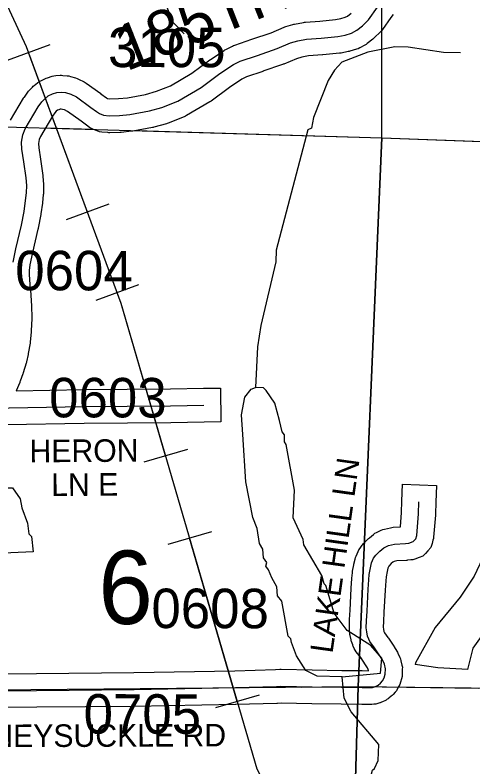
# Model space of a CAD drawing. Extents: x -132.8 to -73.3, y -60 to -26.
# Drawn here: x -121.401 to -120.589, y -45.505 to -44.173 of the extents above; entities that cross this region are included whole.
import ezdxf

# ---------------------------------------------------------------- set-up
doc = ezdxf.new("R2010")
doc.units = 0
for name, color, linetype in [('tdCoHydroRiver', 7, 'Continuous'), ('tdCoPipe', 7, 'Continuous'), ('tdCoSecRdNmbr', 7, 'Continuous'), ('tdCoSecRdTxt', 7, 'Continuous'), ('tdCoSecRteBand', 7, 'Continuous'), ('tdCoSecRteCL', 7, 'Continuous'), ('tdCoSectLine', 7, 'Continuous'), ('tdCoSectLinePart', 7, 'Continuous'), ('tdCoSectNmbr', 7, 'Continuous'), ('tdCoSurfBitum', 7, 'Continuous'), ('tdCoSurfGravel', 7, 'Continuous'), ('tdCoTwpBndry', 7, 'Continuous'), ('tdCoTwpBndryShd', 7, 'Continuous')]:
    doc.layers.add(name, color=color, linetype=linetype)

msp = doc.modelspace()

# ---------------------------------------------------------------- linework, layer by layer
at = {"layer": 'tdCoHydroRiver'}
for points in [[(-121.101, -44.2063), (-121.1209, -44.1852), (-121.1342, -44.1501), (-121.1396, -44.1153), (-121.1353, -44.076), (-121.1297, -43.9846), (-121.1238, -43.9406), (-121.1149, -43.903), (-121.1132, -43.8383), (-121.1381, -43.7083), (-121.1336, -43.6579), (-121.1129, -43.5954), (-121.1104, -43.5592), (-121.1094, -43.4646), (-121.1149, -43.4329), (-121.1164, -43.3729), (-121.1234, -43.338), (-121.1293, -43.3252), (-121.135, -43.3014)], [(-120.611, -44.24), (-120.641, -44.2392), (-120.7039, -44.2296), (-120.7275, -44.229), (-120.7751, -44.2387), (-120.8214, -44.2564), (-120.8344, -44.2703), (-120.8459, -44.2889), (-120.8714, -44.3545), (-120.8751, -44.3733), (-120.8814, -44.3763), (-120.9377, -44.5893), (-120.9382, -44.6098), (-120.965, -44.7227), (-120.9707, -44.7604), (-120.9742, -44.8328)], [(-120.9559, -45.1489), (-120.9542, -45.1426), (-120.9603, -45.1345), (-120.9614, -45.1187), (-120.9675, -45.1091), (-120.9715, -45.0822), (-120.9789, -45.0631), (-120.9913, -44.9996), (-120.997, -44.9158), (-120.9992, -44.8811), (-120.9936, -44.8497), (-120.9822, -44.8358), (-120.9742, -44.8328)], [(-120.8207, -45.345), (-120.7527, -45.3389), (-120.7504, -45.3122), (-120.7703, -45.2896), (-120.8122, -45.2632), (-120.8351, -45.2326), (-120.8495, -45.1833), (-120.8526, -45.1801), (-120.8569, -45.1657), (-120.8886, -45.1112), (-120.8899, -45.1017), (-120.9078, -45.0634), (-120.905, -45.0146), (-120.9201, -44.9337), (-120.9232, -44.9289), (-120.9228, -44.9163), (-120.9274, -44.9114), (-120.9316, -44.8908), (-120.9403, -44.8606), (-120.9554, -44.8381), (-120.96, -44.8332), (-120.9742, -44.8328)], [(-121.4351, -45.1264), (-121.4492, -45.1229), (-121.4586, -45.1179), (-121.4546, -45.0896), (-121.4498, -45.085), (-121.4476, -45.063), (-121.4275, -45.0178), (-121.4194, -45.0101), (-121.4052, -45.0105), (-121.3915, -45.0298), (-121.3887, -45.0457), (-121.3784, -45.0727), (-121.3758, -45.0918), (-121.3712, -45.0966), (-121.3687, -45.1235), (-121.4351, -45.1264)], [(-120.5982, -45.3322), (-120.5889, -45.2945), (-120.5709, -45.2697), (-120.5673, -45.254), (-120.5249, -45.2031), (-120.505, -45.1674), (-120.4997, -45.147), (-120.4966, -45.0887), (-120.5022, -45.0618), (-120.5144, -45.0456), (-120.5318, -45.0483), (-120.5433, -45.0638), (-120.5636, -45.1153), (-120.572, -45.1356), (-120.5871, -45.1667), (-120.6117, -45.2039), (-120.6558, -45.258), (-120.6906, -45.3201), (-120.6916, -45.3235)], [(-120.8207, -45.345), (-120.8649, -45.3438), (-120.8851, -45.3338), (-120.9018, -45.3081), (-120.9106, -45.2842), (-120.912, -45.2778), (-120.9166, -45.273), (-120.9276, -45.2112), (-120.9352, -45.2015), (-120.9364, -45.1857), (-120.9454, -45.1697), (-120.9514, -45.1553), (-120.9559, -45.1489)], [(-120.6511, -45.3292), (-120.6916, -45.3235)], [(-120.5982, -45.3322), (-120.6511, -45.3292)], [(-120.6898, -45.9938), (-120.684, -45.9545), (-120.7352, -45.9184), (-120.7488, -45.8975), (-120.7458, -45.8456), (-120.7688, -45.8181), (-120.7687, -45.7566), (-120.7533, -45.7128), (-120.749, -45.6719), (-120.7531, -45.6466), (-120.7618, -45.6179), (-120.7739, -45.5987), (-120.778, -45.5733), (-120.7755, -45.5403), (-120.7668, -45.5105), (-120.7636, -45.5075), (-120.7569, -45.4934), (-120.7561, -45.4651), (-120.805, -45.4069), (-120.817, -45.383), (-120.8207, -45.345)]]:
    msp.add_lwpolyline(points, dxfattribs=at)
at = {"layer": 'tdCoPipe'}
for p, q in [((-121.3386, -44.2253), (-121.4143, -44.2532)), ((-121.2343, -44.5079), (-121.3098, -44.5358)), ((-121.1816, -44.6507), (-121.2573, -44.6786)), ((-121.095, -44.9422), (-121.1723, -44.9647)), ((-121.0524, -45.0883), (-121.1298, -45.1109)), ((-120.968, -45.3775), (-121.0453, -45.4001))]:
    msp.add_line(p, q, dxfattribs=at)
for points in [[(-119.9584, -47.7616), (-119.9471, -47.3844), (-120.3344, -46.3596), (-120.5772, -46.3668), (-120.6441, -46.2979), (-120.7015, -46.0564), (-120.837, -45.9047), (-120.8751, -45.6974), (-120.9717, -45.5088), (-121.2124, -44.6836), (-121.3801, -44.2294), (-121.5957, -43.7643), (-121.8285, -43.2571), (-122.1175, -42.7469), (-122.5487, -41.6141), (-122.6831, -41.5141), (-123.1262, -40.7823)], [(-121.2721, -44.5219), (-121.3765, -44.2392)], [(-121.1337, -44.9535), (-121.2124, -44.6836), (-121.2194, -44.6647)], [(-121.0067, -45.3888), (-121.0911, -45.0996)]]:
    msp.add_lwpolyline(points, dxfattribs=at)
at = {"layer": 'tdCoSecRteBand'}
for points in [[(-120.7302, -44.1721), (-120.7346, -44.1772), (-120.7494, -44.1984), (-120.751, -44.2008), (-120.7531, -44.2027), (-120.7639, -44.2133), (-120.7651, -44.2145), (-120.7664, -44.2155), (-120.7765, -44.2234), (-120.7785, -44.225), (-120.7807, -44.2262), (-120.7898, -44.2311), (-120.7926, -44.2326), (-120.7955, -44.2335), (-120.8071, -44.2369), (-120.8085, -44.2373), (-120.8099, -44.2376), (-120.8225, -44.2401), (-120.8239, -44.2403), (-120.8253, -44.2405), (-120.8549, -44.2434), (-120.8554, -44.2435), (-120.8559, -44.2435), (-120.8802, -44.2451), (-120.8925, -44.2475), (-120.902, -44.2503), (-120.9244, -44.2597), (-120.9253, -44.2601), (-120.9263, -44.2604), (-120.9613, -44.2725), (-120.9614, -44.2726), (-120.9614, -44.2726), (-120.9901, -44.2823), (-120.9984, -44.2864), (-121.0202, -44.301), (-121.053, -44.3251), (-121.0542, -44.326), (-121.0555, -44.3268), (-121.0967, -44.3509), (-121.0987, -44.3521), (-121.1008, -44.3529), (-121.1294, -44.3643), (-121.1309, -44.3649), (-121.1324, -44.3653), (-121.1543, -44.3714), (-121.1556, -44.3718), (-121.157, -44.3721), (-121.1918, -44.3785), (-121.193, -44.3787), (-121.1943, -44.3788), (-121.2123, -44.3806), (-121.2134, -44.3807), (-121.2144, -44.3807), (-121.2326, -44.3812), (-121.2345, -44.3812), (-121.2363, -44.3811), (-121.2467, -44.3801), (-121.2509, -44.3797), (-121.2548, -44.3781), (-121.2617, -44.3754), (-121.2653, -44.374), (-121.2684, -44.3718), (-121.2738, -44.3678), (-121.2835, -44.3608), (-121.3075, -44.3436), (-121.3126, -44.341), (-121.3166, -44.3399), (-121.319, -44.3396), (-121.3208, -44.3397), (-121.3232, -44.3405), (-121.3255, -44.3416), (-121.3276, -44.3433), (-121.3301, -44.346), (-121.3343, -44.3518), (-121.3555, -44.3877), (-121.3577, -44.3933), (-121.3588, -44.4001), (-121.3586, -44.408), (-121.3555, -44.4282), (-121.3555, -44.4283), (-121.3554, -44.4284), (-121.3512, -44.4568), (-121.3511, -44.4579), (-121.351, -44.459), (-121.35, -44.4723), (-121.3499, -44.4737), (-121.3499, -44.4751), (-121.3502, -44.4884), (-121.3502, -44.4897), (-121.3504, -44.4911), (-121.3518, -44.5046), (-121.3519, -44.5053), (-121.352, -44.5059), (-121.355, -44.5252), (-121.355, -44.5256), (-121.3551, -44.5259), (-121.3595, -44.5506), (-121.3597, -44.5514), (-121.3599, -44.5522), (-121.3697, -44.5934), (-121.3744, -44.6153), (-121.3754, -44.6253), (-121.3756, -44.6327), (-121.3735, -44.659), (-121.3734, -44.6592), (-121.3734, -44.6594), (-121.3715, -44.6885), (-121.3714, -44.6889), (-121.3714, -44.6893), (-121.3707, -44.7078), (-121.3706, -44.7091), (-121.3707, -44.7104), (-121.3717, -44.7321), (-121.3717, -44.733), (-121.3718, -44.7339), (-121.3738, -44.7524), (-121.3739, -44.7532), (-121.374, -44.754), (-121.377, -44.7723), (-121.3771, -44.7731), (-121.3773, -44.774), (-121.3802, -44.7873), (-121.3805, -44.7884), (-121.3808, -44.7895), (-121.386, -44.8065), (-121.3862, -44.8073), (-121.3865, -44.8081), (-121.3914, -44.8216), (-121.3918, -44.8226), (-121.3922, -44.8235), (-121.3987, -44.8382), (-121.2792, -44.8362), (-121.2791, -44.8362), (-121.2789, -44.8362), (-121.1252, -44.835), (-121.0666, -44.834), (-121.0366, -44.8335), (-121.0356, -44.8935), (-121.0656, -44.894), (-121.1243, -44.895), (-121.1244, -44.895), (-121.1246, -44.895), (-121.2783, -44.8962), (-121.4144, -44.8985)], [(-121.4083, -44.3592), (-121.3853, -44.3202), (-121.3847, -44.3191), (-121.3839, -44.318), (-121.3777, -44.3093), (-121.3765, -44.3076), (-121.375, -44.306), (-121.3696, -44.3004), (-121.3682, -44.2989), (-121.3666, -44.2977), (-121.3605, -44.2928), (-121.358, -44.2908), (-121.3551, -44.2893), (-121.3477, -44.2856), (-121.3455, -44.2845), (-121.343, -44.2838), (-121.3349, -44.2813), (-121.3316, -44.2803), (-121.3281, -44.2801), (-121.3205, -44.2796), (-121.3181, -44.2794), (-121.3156, -44.2797), (-121.308, -44.2804), (-121.3052, -44.2807), (-121.3025, -44.2814), (-121.2932, -44.2842), (-121.2904, -44.285), (-121.2878, -44.2863), (-121.2782, -44.2912), (-121.2763, -44.2922), (-121.2745, -44.2935), (-121.2486, -44.312), (-121.2485, -44.3121), (-121.2484, -44.3121), (-121.2385, -44.3193), (-121.2385, -44.3193), (-121.2385, -44.3193), (-121.2365, -44.3208), (-121.2324, -44.3212), (-121.217, -44.3207), (-121.2014, -44.3192), (-121.1692, -44.3133), (-121.1501, -44.3079), (-121.1251, -44.298), (-121.0872, -44.2758), (-121.0551, -44.2523), (-121.0546, -44.2519), (-121.0541, -44.2516), (-121.0302, -44.2355), (-121.0286, -44.2345), (-121.0269, -44.2336), (-121.0151, -44.2277), (-121.0132, -44.2268), (-121.0113, -44.2261), (-120.9808, -44.2158), (-120.9468, -44.2041), (-120.9238, -44.1943), (-120.9222, -44.1937), (-120.9206, -44.1932), (-120.908, -44.1895), (-120.9066, -44.1891), (-120.9052, -44.1888), (-120.8896, -44.1858), (-120.8878, -44.1855), (-120.886, -44.1854), (-120.8604, -44.1837), (-120.8327, -44.1809), (-120.8229, -44.179), (-120.8156, -44.1768), (-120.8115, -44.1746), (-120.8046, -44.1693)], [(-121.4816, -45.3398), (-121.3625, -45.3391), (-121.19, -45.3374), (-121.0108, -45.3342), (-120.9387, -45.3322), (-120.9313, -45.3318), (-120.9301, -45.3317), (-120.9289, -45.3317), (-120.8737, -45.3328), (-120.8215, -45.3337), (-120.7852, -45.3341), (-120.7744, -45.3342), (-120.7743, -45.3337), (-120.7746, -45.3323), (-120.776, -45.3293), (-120.7792, -45.3241), (-120.788, -45.3111), (-120.7959, -45.3007), (-120.7979, -45.298), (-120.7993, -45.2949), (-120.8012, -45.2907), (-120.8017, -45.2895), (-120.8021, -45.2882), (-120.804, -45.2826), (-120.8046, -45.2811), (-120.8049, -45.2796), (-120.8066, -45.2721), (-120.8071, -45.27), (-120.8073, -45.2679), (-120.8079, -45.2606), (-120.808, -45.2591), (-120.8079, -45.2577), (-120.8078, -45.2452), (-120.8077, -45.2445), (-120.8077, -45.2438), (-120.8067, -45.2272), (-120.8046, -45.1884), (-120.8046, -45.1883), (-120.8046, -45.1882), (-120.8036, -45.1711), (-120.8035, -45.1708), (-120.8035, -45.1705), (-120.8027, -45.1611), (-120.8026, -45.1596), (-120.8023, -45.1582), (-120.8002, -45.1468), (-120.8001, -45.1462), (-120.8, -45.1456), (-120.7978, -45.1365), (-120.7972, -45.1337), (-120.7961, -45.1311), (-120.7925, -45.123), (-120.7912, -45.12), (-120.7892, -45.1172), (-120.7852, -45.1119), (-120.7842, -45.1105), (-120.783, -45.1092), (-120.776, -45.1017), (-120.7744, -45.1001), (-120.7726, -45.0987), (-120.7653, -45.0929), (-120.7627, -45.0909), (-120.7598, -45.0895), (-120.7517, -45.0856), (-120.7488, -45.0843), (-120.7457, -45.0835), (-120.7354, -45.081), (-120.7329, -45.0804), (-120.7303, -45.0802), (-120.7176, -45.0794), (-120.7155, -45.0543), (-120.7148, -45.0339), (-120.7138, -45.0039), (-120.6538, -45.0059), (-120.6549, -45.0359), (-120.6556, -45.0571), (-120.6556, -45.0578), (-120.6557, -45.0586), (-120.6589, -45.0976), (-120.6592, -45.1002), (-120.6599, -45.1028), (-120.6615, -45.1087), (-120.6635, -45.1163), (-120.6691, -45.122), (-120.6734, -45.1264), (-120.6781, -45.1311), (-120.6844, -45.1335), (-120.6922, -45.1364), (-120.6956, -45.1376), (-120.6991, -45.138), (-120.7053, -45.1387), (-120.7061, -45.1388), (-120.7069, -45.1389), (-120.7238, -45.1399), (-120.7286, -45.1411), (-120.7309, -45.1422), (-120.7338, -45.1445), (-120.738, -45.149), (-120.7389, -45.1502), (-120.74, -45.1527), (-120.7413, -45.1584), (-120.7431, -45.1677), (-120.7437, -45.1752), (-120.7447, -45.1917), (-120.7467, -45.2304), (-120.7468, -45.2306), (-120.7468, -45.2307), (-120.7478, -45.2469), (-120.7479, -45.2572), (-120.7476, -45.2609), (-120.7468, -45.2647), (-120.7458, -45.2674), (-120.7397, -45.2756), (-120.7392, -45.2762), (-120.7388, -45.2768), (-120.7292, -45.2909), (-120.7288, -45.2915), (-120.7285, -45.292), (-120.7239, -45.2994), (-120.7228, -45.3012), (-120.722, -45.303), (-120.7186, -45.3107), (-120.7173, -45.3135), (-120.7167, -45.3165), (-120.715, -45.3243), (-120.7142, -45.3278), (-120.7143, -45.3314), (-120.7145, -45.341), (-120.7146, -45.3448), (-120.7156, -45.3485), (-120.7174, -45.3548), (-120.7184, -45.3585), (-120.7202, -45.3617), (-120.7233, -45.367), (-120.7248, -45.3697), (-120.7269, -45.372), (-120.7307, -45.3763), (-120.7322, -45.378), (-120.734, -45.3795), (-120.738, -45.3828), (-120.7393, -45.3839), (-120.7408, -45.3848), (-120.743, -45.3863), (-120.7455, -45.3879), (-120.7482, -45.389), (-120.7523, -45.3906), (-120.7532, -45.391), (-120.7541, -45.3913), (-120.7575, -45.3924), (-120.761, -45.3935), (-120.7646, -45.3938), (-120.7685, -45.3941), (-120.7697, -45.3942), (-120.7709, -45.3942), (-120.7856, -45.3941), (-120.7857, -45.3941), (-120.7858, -45.3941), (-120.8224, -45.3937), (-120.8224, -45.3937), (-120.8225, -45.3937), (-120.8748, -45.3928), (-120.8748, -45.3928), (-120.8748, -45.3928), (-120.9288, -45.3917), (-120.9355, -45.3921), (-120.936, -45.3922), (-120.9365, -45.3922), (-121.0093, -45.3942), (-121.0094, -45.3942), (-121.0096, -45.3942), (-121.1891, -45.3974), (-121.1892, -45.3974), (-121.1893, -45.3974), (-121.362, -45.3991), (-121.362, -45.3991), (-121.3621, -45.3991), (-121.4817, -45.3998)]]:
    msp.add_lwpolyline(points, dxfattribs=at)
at = {"layer": 'tdCoSecRteCL'}
for points in [[(-121.4041, -44.6106), (-121.3989, -44.5867), (-121.3891, -44.5453), (-121.3846, -44.5206), (-121.3817, -44.5014), (-121.3802, -44.4878), (-121.3799, -44.4745), (-121.3809, -44.4612), (-121.3851, -44.4328), (-121.3886, -44.4106), (-121.3888, -44.3981), (-121.3868, -44.3852), (-121.3824, -44.3744), (-121.3595, -44.3354), (-121.3533, -44.3268), (-121.3479, -44.3211), (-121.3417, -44.3162), (-121.3343, -44.3125), (-121.3262, -44.31), (-121.3185, -44.3095), (-121.3109, -44.3103), (-121.3015, -44.313), (-121.2919, -44.3179), (-121.266, -44.3364), (-121.2561, -44.3436), (-121.2507, -44.3475), (-121.2438, -44.3502), (-121.2335, -44.3512), (-121.2152, -44.3507), (-121.1972, -44.349), (-121.1624, -44.3426), (-121.1405, -44.3364), (-121.1119, -44.3251), (-121.0707, -44.3009), (-121.0374, -44.2765), (-121.0135, -44.2604), (-121.0016, -44.2545), (-120.9711, -44.2442), (-120.936, -44.2321), (-120.9121, -44.222), (-120.8995, -44.2183), (-120.884, -44.2153), (-120.8579, -44.2136), (-120.8283, -44.2106), (-120.8157, -44.2082), (-120.8041, -44.2047), (-120.795, -44.1998), (-120.7849, -44.1919), (-120.774, -44.1813), (-120.7582, -44.1586)], [(-121.4449, -44.869), (-121.2787, -44.8662), (-121.1248, -44.865), (-121.0661, -44.864)], [(-121.4819, -45.3698), (-121.3623, -45.3691), (-121.1896, -45.3674), (-121.0101, -45.3642), (-120.9373, -45.3622), (-120.9295, -45.3617), (-120.8742, -45.3628), (-120.822, -45.3637), (-120.7854, -45.3641), (-120.7708, -45.3642), (-120.7669, -45.3639), (-120.7635, -45.3628), (-120.7594, -45.3611), (-120.7571, -45.3597), (-120.7531, -45.3563), (-120.7493, -45.352), (-120.7463, -45.3468), (-120.7445, -45.3404), (-120.7443, -45.3307), (-120.746, -45.3229), (-120.7494, -45.3152), (-120.754, -45.3078), (-120.7636, -45.2937), (-120.7719, -45.2827), (-120.7737, -45.2785), (-120.7757, -45.2729), (-120.7774, -45.2654), (-120.778, -45.2581), (-120.7778, -45.2457), (-120.7767, -45.2289), (-120.7747, -45.19), (-120.7736, -45.173), (-120.7728, -45.1636), (-120.7707, -45.1523), (-120.7686, -45.1432), (-120.7651, -45.1351), (-120.7611, -45.1298), (-120.7541, -45.1223), (-120.7468, -45.1166), (-120.7387, -45.1127), (-120.7283, -45.1102), (-120.7088, -45.1089), (-120.7026, -45.1082), (-120.6948, -45.1053), (-120.6904, -45.1009), (-120.6888, -45.095), (-120.6856, -45.0561), (-120.6848, -45.0349)]]:
    msp.add_lwpolyline(points, dxfattribs=at)
at = {"layer": 'tdCoSectLine'}
for points in [[(-120.7507, -44.3901), (-120.7492, -43.3906)], [(-121.7221, -44.3617), (-120.7507, -44.3901)], [(-120.7507, -44.3901), (-120.7927, -45.3624)], [(-120.7507, -44.3901), (-119.7594, -44.4268)], [(-121.7592, -45.3712), (-120.7927, -45.3624)], [(-120.8208, -46.3553), (-120.7927, -45.3624)], [(-120.7927, -45.3624), (-119.7905, -45.3743)]]:
    msp.add_lwpolyline(points, dxfattribs=at)
at = {"layer": 'tdCoSectLinePart'}
for points in [[(-120.7507, -44.3901), (-120.7504, -44.1992)], [(-121.3465, -44.3727), (-121.2613, -44.3752)], [(-121.1866, -44.3773), (-120.7507, -44.3901)], [(-120.7507, -44.3901), (-120.7927, -45.3624)], [(-120.7507, -44.3901), (-120.0348, -44.4166)], [(-120.8934, -45.3633), (-120.7927, -45.3624)], [(-120.813, -46.077), (-120.7927, -45.3624)], [(-120.7927, -45.3624), (-120.5784, -45.3649)]]:
    msp.add_lwpolyline(points, dxfattribs=at)
at = {"layer": 'tdCoSurfBitum'}
msp.add_lwpolyline([(-121.4041, -44.6106), (-121.3989, -44.5867), (-121.3891, -44.5453), (-121.3846, -44.5206), (-121.3817, -44.5014), (-121.3802, -44.4878), (-121.3799, -44.4745), (-121.3809, -44.4612), (-121.3851, -44.4328), (-121.3886, -44.4106), (-121.3888, -44.3981), (-121.3868, -44.3852), (-121.3824, -44.3744)], dxfattribs=at)
at = {"layer": 'tdCoSurfGravel'}
for points in [[(-121.3824, -44.3744), (-121.3595, -44.3354), (-121.3533, -44.3268), (-121.3479, -44.3211), (-121.3417, -44.3162), (-121.3343, -44.3125), (-121.3262, -44.31), (-121.3185, -44.3095), (-121.3109, -44.3103), (-121.3015, -44.313), (-121.2919, -44.3179), (-121.266, -44.3364), (-121.2561, -44.3436), (-121.2507, -44.3475), (-121.2438, -44.3502), (-121.2335, -44.3512), (-121.2152, -44.3507), (-121.1972, -44.349), (-121.1624, -44.3426), (-121.1405, -44.3364), (-121.1119, -44.3251), (-121.0707, -44.3009), (-121.0374, -44.2765), (-121.0135, -44.2604), (-121.0016, -44.2545), (-120.9711, -44.2442), (-120.936, -44.2321), (-120.9121, -44.222), (-120.8995, -44.2183), (-120.884, -44.2153), (-120.8579, -44.2136), (-120.8283, -44.2106), (-120.8157, -44.2082), (-120.8041, -44.2047), (-120.795, -44.1998), (-120.7849, -44.1919), (-120.774, -44.1813), (-120.7582, -44.1586)], [(-121.4449, -44.869), (-121.2787, -44.8662), (-121.1248, -44.865), (-121.0661, -44.864)], [(-120.7571, -45.3597), (-120.7531, -45.3563), (-120.7493, -45.352), (-120.7463, -45.3468), (-120.7445, -45.3404), (-120.7443, -45.3307), (-120.746, -45.3229), (-120.7494, -45.3152), (-120.754, -45.3078), (-120.7636, -45.2937), (-120.7719, -45.2827), (-120.7737, -45.2785), (-120.7757, -45.2729), (-120.7774, -45.2654), (-120.778, -45.2581), (-120.7778, -45.2457), (-120.7767, -45.2289), (-120.7747, -45.19), (-120.7736, -45.173), (-120.7728, -45.1636), (-120.7707, -45.1523), (-120.7686, -45.1432), (-120.7651, -45.1351), (-120.7611, -45.1298), (-120.7541, -45.1223), (-120.7468, -45.1166), (-120.7387, -45.1127), (-120.7283, -45.1102), (-120.7088, -45.1089), (-120.7026, -45.1082), (-120.6948, -45.1053), (-120.6904, -45.1009), (-120.6888, -45.095), (-120.6856, -45.0561), (-120.6848, -45.0349)], [(-121.58, -45.3667), (-121.5738, -45.3676), (-121.5551, -45.3684), (-121.4819, -45.3698), (-121.3623, -45.3691), (-121.1896, -45.3674), (-121.0101, -45.3642), (-120.9373, -45.3622), (-120.9295, -45.3617)], [(-120.9295, -45.3617), (-120.8742, -45.3628), (-120.822, -45.3637), (-120.7854, -45.3641), (-120.7708, -45.3642), (-120.7669, -45.3639), (-120.7635, -45.3628), (-120.7594, -45.3611), (-120.7571, -45.3597)]]:
    msp.add_lwpolyline(points, dxfattribs=at)
at = {"layer": 'tdCoTwpBndry'}
for points in [[(-121.347, -44.3727), (-121.2627, -44.3751)], [(-121.1861, -44.3774), (-120.7507, -44.3901), (-120.0348, -44.4166)], [(-120.7507, -44.3901), (-120.7927, -45.3624), (-120.813, -46.0772)]]:
    msp.add_lwpolyline(points, dxfattribs=at)
at = {"layer": 'tdCoTwpBndryShd'}
for points in [[(-127.2202, -44.1954), (-126.6973, -44.2087), (-125.6932, -44.234), (-124.6944, -44.2641), (-123.6992, -44.2925), (-122.7152, -44.3247), (-121.7221, -44.3617), (-120.7507, -44.3901), (-119.7594, -44.4268), (-118.768, -44.449), (-117.7739, -44.4798), (-116.7726, -44.5066), (-115.7834, -44.5349), (-114.8143, -44.5585)], [(-122.0636, -55.2783), (-122.0322, -55.2786), (-121.0767, -55.3097), (-121.05, -54.2955), (-121.0146, -53.2927), (-121.0111, -53.1722), (-121.0006, -52.8009), (-120.9864, -52.2999), (-120.9571, -51.3011), (-120.9381, -50.8239), (-120.9191, -50.3467), (-120.8999, -49.8465), (-120.8808, -49.3464), (-120.8833, -48.3497), (-120.8439, -47.3585), (-120.8438, -47.3484), (-120.8208, -46.3553), (-120.7927, -45.3624), (-120.7507, -44.3901)]]:
    msp.add_lwpolyline(points, dxfattribs=at)

# ---------------------------------------------------------------- texts
at = {"layer": 'tdCoSecRdNmbr'}
for s, rotation, p in [('3105', 359.9093, (-121.2358, -44.265)), ('0604', 359.9092, (-121.4002, -44.6603)), ('0603', 359.9091, (-121.3402, -44.8854)), ('0608', 359.9096, (-121.1589, -45.2588)), ('0705', 359.9093, (-121.2791, -45.4457))]:
    msp.add_text(s, height=0.07, rotation=rotation, dxfattribs=at).set_placement(p)
at = {"layer": 'tdCoSecRdTxt'}
for s, height, rotation, p in [('185TH ST', 0.08, 21.5277, (-121.2033, -44.273)), ('HERON', 0.04, 0.3719, (-121.3748, -44.9652)), ('LAKE HILL LN', 0.04, 82.049, (-120.838, -45.3047)), ('LN E', 0.04, 0.3719, (-121.3363, -45.0249)), ('HONEYSUCKLE RD', 0.04, 0.1886, (-121.5228, -45.47))]:
    msp.add_text(s, height=height, rotation=rotation, dxfattribs=at).set_placement(p)
at = {"layer": 'tdCoSectNmbr'}
msp.add_text('6', height=0.13, rotation=359.9093, dxfattribs=at).set_placement((-121.253, -45.2514))

doc.saveas('drawing.dxf')
